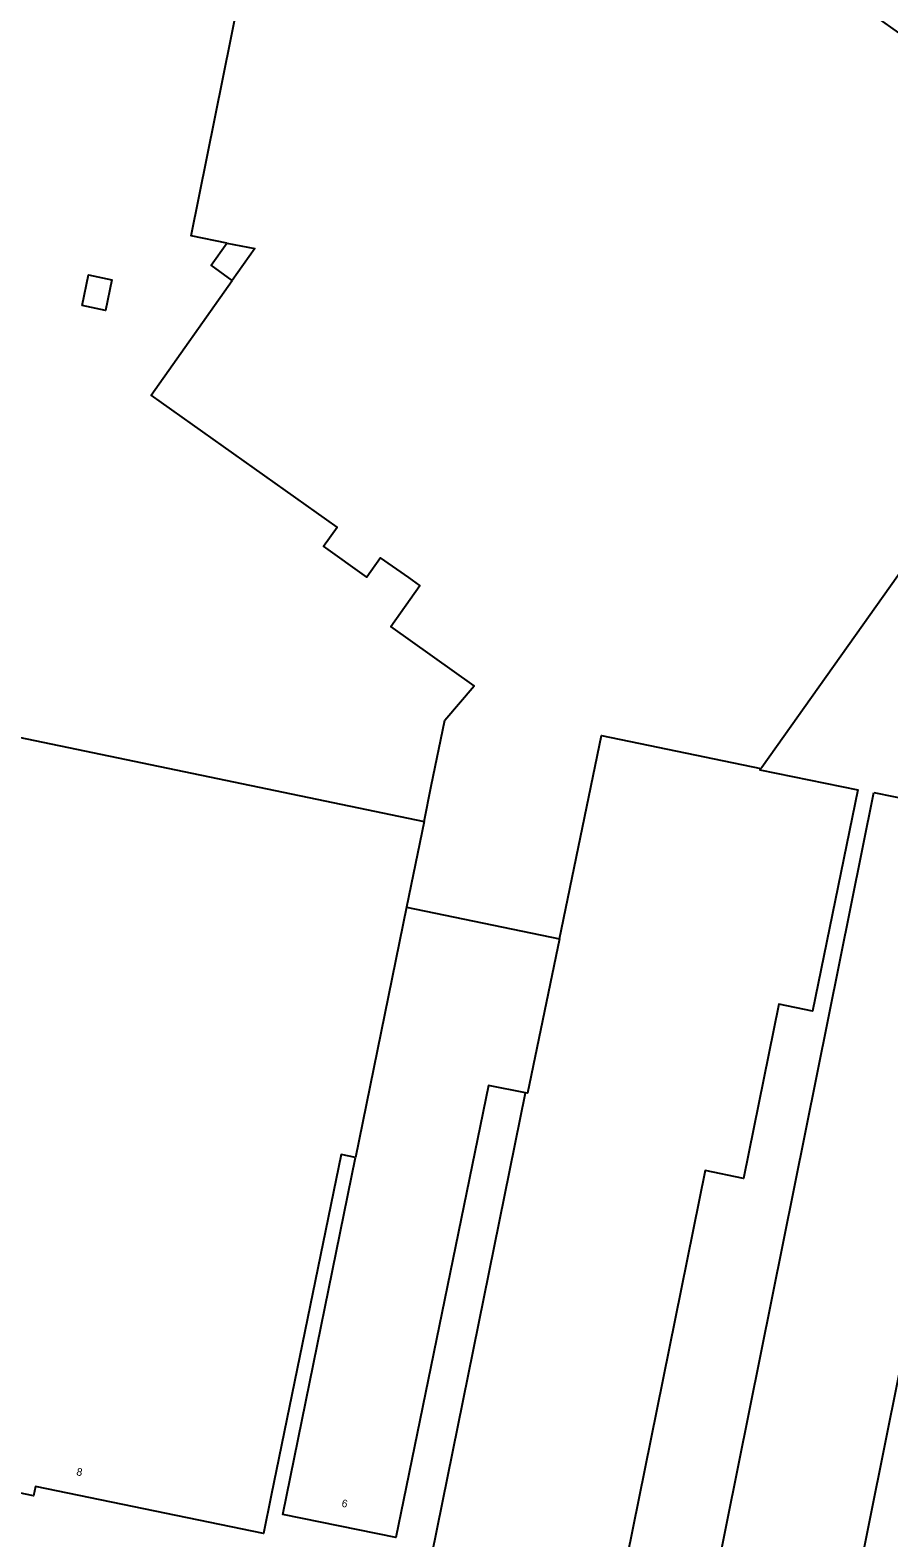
# Model space of a CAD drawing. Extents: x 157692 to 159670, y 381454 to 383289.
# Drawn here: x 158845.7 to 158957.3, y 382294.6 to 382490.6 of the extents above; entities that cross this region are included whole.
import ezdxf

# ---------------------------------------------------------------- set-up
doc = ezdxf.new("R2010")
doc.units = 0
doc.layers.add('IMGEO_Pand', color=7, linetype='Continuous')
doc.layers.add('IMGEO_Pand_nummerreeks', color=7, linetype='Continuous')

msp = doc.modelspace()

# ---------------------------------------------------------------- linework, layer by layer
at = {"layer": 'IMGEO_Pand'}
for points in [[(158871.24, 382462.91), (158866.62, 382463.85), (158873.89, 382500), (158876.41, 382512.53), (158877.4, 382517.43), (158901.91, 382500), (158906.58, 382496.68), (158906.87, 382496.47), (158909.39, 382500), (158911.94, 382503.57), (158913.15, 382503.79), (158914.99, 382502.47), (158923.83, 382514.91), (158944.85, 382500), (158969.49, 382482.53), (158971.51, 382485.36), (158974.01, 382488.88), (158992.93, 382475.44), (158996.47, 382472.93)], [(158871.96, 382458.05), (158869.21, 382460.02), (158871.24, 382462.91)], [(158871.24, 382462.91), (158874.88, 382462.18), (158871.96, 382458.05)], [(158852.44, 382454.79), (158853.27, 382458.78), (158856.31, 382458.14), (158855.49, 382454.15), (158852.44, 382454.79)], [(158896.91, 382387.72), (158897.84, 382392.28), (158899.61, 382400.88), (158903.43, 382405.33), (158892.59, 382413.03), (158896.35, 382418.39), (158894.91, 382419.41), (158891.24, 382421.98), (158889.48, 382419.47), (158883.84, 382423.48), (158885.6, 382425.95), (158861.4, 382443.14), (158871.96, 382458.05)], [(158979.04, 382448.6), (158940.8, 382394.71), (158940.71, 382394.59)], [(158833.32, 382400.9), (158896.91, 382387.72)], [(158914.51, 382372.45), (158919.98, 382398.86), (158940.71, 382394.59)], [(158940.71, 382394.59), (158940.58, 382394.4), (158953.3, 382391.8), (158947.41, 382363.04), (158943.04, 382363.94), (158938.45, 382341.3), (158933.44, 382342.31), (158922.48, 382288.13), (158921.48, 382283.23), (158920.16, 382283.5), (158916.86, 382281.32), (158916.61, 382280.08), (158896.26, 382284.2), (158897.25, 382289.1), (158910.07, 382352.41)], [(158955.38, 382391.47), (158963.05, 382389.92), (158971.87, 382381.61), (158951.07, 382278.26), (158950.08, 382273.36), (158945.49, 382274.29), (158945.63, 382275.01), (158941.49, 382275.85), (158941.34, 382275.12), (158932.33, 382276.93), (158933.31, 382281.84), (158955.38, 382391.47)], [(158896.91, 382387.72), (158894.63, 382376.54)], [(158894.63, 382376.54), (158888, 382344.01)], [(158894.63, 382376.54), (158914.51, 382372.45)], [(158914.51, 382372.45), (158910.34, 382352.36), (158910.07, 382352.41)], [(158888, 382344.01), (158886.12, 382344.4), (158877.04, 382300.05), (158876.04, 382295.15), (158846.38, 382301.23), (158846.14, 382300.03), (158841.33, 382301.02), (158841.57, 382302.21), (158826.76, 382305.24), (158827.76, 382310.14), (158836.82, 382354.38), (158824.28, 382357.23)], [(158910.07, 382352.41), (158905.28, 382353.39), (158894.24, 382299.48), (158893.24, 382294.59), (158878.53, 382297.6), (158879.53, 382302.5), (158888, 382344.01)]]:
    msp.add_lwpolyline(points, dxfattribs=at)

# ---------------------------------------------------------------- texts
at = {"layer": 'IMGEO_Pand_nummerreeks'}
for s, rotation, p in [('8', 348.428, (158851.64, 382302.72)), ('6', 348.4258, (158886.12, 382298.62))]:
    msp.add_text(s, height=1, rotation=rotation, dxfattribs=at).set_placement(p)

doc.saveas('drawing.dxf')
